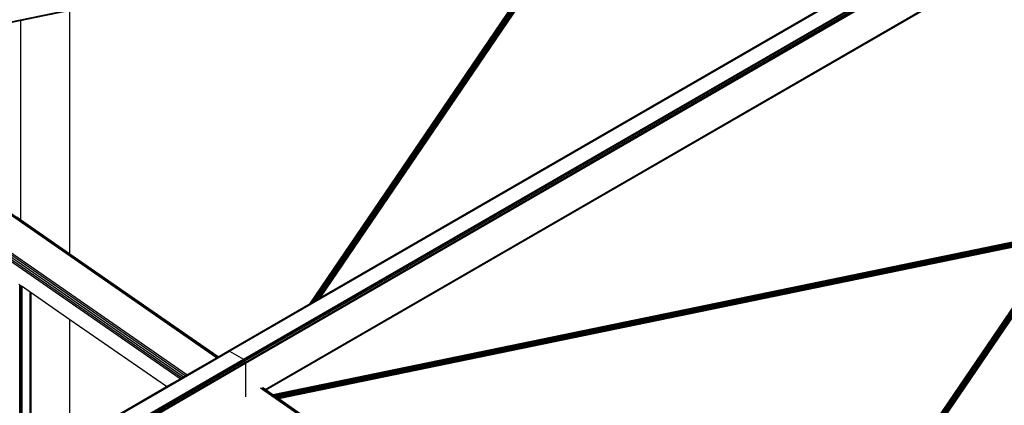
# Model space of a CAD drawing. Header units: millimetres. Extents: x 10 to 1250, y -62 to 528.
# Tile 659 of 909: x 605.985 to 608.254, y 513.518 to 514.406. Entities that reach past the tile are written whole.
import ezdxf

# ---------------------------------------------------------------- set-up
doc = ezdxf.new("R2010")
doc.units = ezdxf.units.MM
doc.header["$LTSCALE"] = 0.05

msp = doc.modelspace()

# ---------------------------------------------------------------- linework, layer by layer
at = {"color": 8}
for p, q in [((606.4664, 513.643), (609.1434, 515.1886)), ((606.4684, 513.6423), (609.1454, 515.1879)), ((606.5005, 513.6238), (609.1775, 515.1693)), ((606.5024, 513.6222), (609.1794, 515.1677)), ((606.5041, 513.6199), (609.1811, 515.1655)), ((606.5052, 513.6173), (609.1822, 515.1629)), ((606.5056, 513.6148), (609.1826, 515.1604)), ((606.5503, 513.5546), (609.1403, 515.0499)), ((606.5518, 513.5536), (609.1398, 515.0478)), ((605.4742, 514.3001), (607.28, 514.6724)), ((607.2795, 514.6717), (605.4749, 514.2997)), ((607.2791, 514.6711), (605.4754, 514.2993)), ((607.2787, 514.6706), (605.4759, 514.2989)), ((607.2785, 514.6702), (605.4763, 514.2987)), ((607.2782, 514.6699), (605.4766, 514.2985)), ((607.2781, 514.6697), (605.4768, 514.2983)), ((606.6543, 513.7521), (607.278, 514.6696)), ((606.6544, 513.7522), (607.278, 514.6696)), ((606.6547, 513.7524), (607.2828, 514.6763)), ((606.6552, 513.7527), (607.2838, 514.6772)), ((606.6559, 513.753), (607.2849, 514.6782)), ((606.6567, 513.7535), (607.2861, 514.6792)), ((606.6577, 513.7541), (607.2873, 514.6802)), ((606.6588, 513.7547), (607.2887, 514.6812)), ((606.6601, 513.7555), (607.2901, 514.6821)), ((606.6614, 513.7562), (607.2916, 514.6832)), ((606.6628, 513.757), (607.2922, 514.6827)), ((606.6643, 513.7579), (607.2927, 514.6823)), ((606.6658, 513.7587), (607.2933, 514.6817)), ((606.6673, 513.7596), (607.2938, 514.6811)), ((606.6687, 513.7605), (607.2942, 514.6805)), ((606.6702, 513.7613), (607.2947, 514.6798)), ((606.6716, 513.7621), (607.295, 514.6791)), ((606.6729, 513.7628), (607.2953, 514.6784)), ((606.6741, 513.7635), (607.2956, 514.6777)), ((606.6751, 513.7641), (607.2958, 514.677)), ((606.676, 513.7647), (607.2959, 514.6763)), ((606.6768, 513.7651), (607.2959, 514.6757)), ((606.6774, 513.7655), (607.2959, 514.6751)), ((606.6779, 513.7657), (607.2958, 514.6746)), ((606.6782, 513.7659), (607.2949, 514.6731)), ((606.6782, 513.7659), (608.1418, 514.6109)), ((606.5523, 513.5532), (608.2631, 514.5409)), ((606.1008, 514.4269), (605.9871, 514.4034)), ((606.1008, 513.866), (606.1008, 514.4269)), ((605.9871, 514.4034), (605.9784, 514.4016)), ((605.9871, 514.4034), (605.9871, 513.9448)), ((606.4385, 513.6275), (605.4343, 514.3232)), ((606.441, 513.629), (605.4374, 514.3243)), ((606.3619, 513.5833), (605.3599, 514.2775)), ((606.3662, 513.5858), (605.3626, 514.2811)), ((606.3698, 513.5879), (605.3656, 514.2836)), ((606.3544, 513.579), (605.3575, 514.2696)), ((606.3578, 513.5809), (605.3582, 514.2735)), ((605.9871, 513.9448), (605.9784, 513.9508)), ((606.1008, 513.866), (605.9871, 513.9448)), ((608.3929, 513.9183), (606.5686, 513.5419)), ((608.3946, 513.9186), (606.5687, 513.5418)), ((608.3951, 513.9185), (606.569, 513.5417)), ((608.3957, 513.9183), (606.5693, 513.5414)), ((608.3962, 513.918), (606.5697, 513.5411)), ((608.3968, 513.9177), (606.5702, 513.5408)), ((608.396, 513.917), (606.5708, 513.5404)), ((608.3946, 513.9161), (606.5715, 513.5399)), ((608.3932, 513.9152), (606.5722, 513.5394)), ((608.3919, 513.9142), (606.573, 513.5389)), ((608.3906, 513.9132), (606.5738, 513.5383)), ((608.3895, 513.9122), (606.5747, 513.5377)), ((607.7602, 512.9875), (608.389, 513.9118)), ((607.7609, 512.9879), (608.3901, 513.9127)), ((607.7617, 512.9884), (608.3913, 513.9137)), ((607.7627, 512.989), (608.3925, 513.9147)), ((607.7638, 512.9896), (608.3939, 513.9157)), ((607.765, 512.9903), (608.3953, 513.9166)), ((607.7664, 512.9911), (608.3968, 513.9177)), ((607.7678, 512.9919), (608.3974, 513.9173)), ((607.7693, 512.9928), (608.3979, 513.9168)), ((607.7707, 512.9936), (608.3985, 513.9162)), ((607.7722, 512.9945), (608.399, 513.9156)), ((607.7737, 512.9954), (608.3994, 513.915)), ((607.7752, 512.9962), (608.3999, 513.9143)), ((607.7766, 512.997), (608.4002, 513.9136)), ((607.7779, 512.9977), (608.4005, 513.9129)), ((607.779, 512.9984), (608.4008, 513.9122)), ((608.3885, 513.9112), (606.5755, 513.5371)), ((608.3876, 513.9103), (606.5764, 513.5365)), ((608.3868, 513.9094), (606.5772, 513.536)), ((608.3862, 513.9085), (606.578, 513.5354)), ((608.3857, 513.9077), (606.5788, 513.5349)), ((606.5795, 513.5344), (608.3852, 513.907)), ((608.3847, 513.9063), (606.5802, 513.5339)), ((608.3843, 513.9057), (606.5807, 513.5335)), ((608.3839, 513.9052), (606.5812, 513.5332)), ((608.3837, 513.9047), (606.5816, 513.5329)), ((608.3834, 513.9044), (606.5819, 513.5327)), ((608.3833, 513.9042), (606.5821, 513.5325)), ((608.3832, 513.9041), (606.5822, 513.5325)), ((607.7592, 512.987), (608.3832, 513.9041)), ((607.7594, 512.9871), (608.3832, 513.9041)), ((607.7597, 512.9873), (608.3881, 513.9108)), ((607.7801, 512.999), (608.401, 513.9115)), ((607.781, 512.9996), (608.4011, 513.9109)), ((607.7818, 513), (608.4011, 513.9102)), ((607.7824, 513.0004), (608.4011, 513.9097)), ((607.7828, 513.0006), (608.401, 513.9091)), ((607.7831, 513.0008), (608.4001, 513.9076)), ((606.4421, 513.6296), (606.1008, 513.866)), ((605.9855, 513.7947), (605.9827, 513.7966)), ((605.9855, 513.366), (605.9855, 513.7947)), ((605.9882, 513.7927), (605.9855, 513.7947)), ((605.9882, 513.3676), (605.9882, 513.7927)), ((605.9892, 513.7921), (605.9882, 513.7927)), ((605.9892, 513.3681), (605.9892, 513.7921)), ((605.9906, 513.7911), (605.9892, 513.7921)), ((605.9906, 513.3689), (605.9906, 513.7911)), ((606.0093, 513.7782), (605.9906, 513.7911)), ((606.0093, 513.3797), (606.0093, 513.7782)), ((606.011, 513.777), (606.0093, 513.7782)), ((606.011, 513.3807), (606.011, 513.777)), ((606.1008, 513.7148), (606.011, 513.777)), ((606.6552, 513.7527), (606.6559, 513.753)), ((606.6559, 513.753), (606.6567, 513.7535)), ((606.6567, 513.7535), (606.6577, 513.7541)), ((606.6577, 513.7541), (606.6588, 513.7547)), ((606.6588, 513.7547), (606.6601, 513.7555)), ((606.6601, 513.7555), (606.6614, 513.7562)), ((606.6614, 513.7562), (606.6628, 513.757)), ((606.6628, 513.757), (606.6643, 513.7579)), ((606.6643, 513.7579), (606.6658, 513.7587)), ((606.6658, 513.7587), (606.6673, 513.7596)), ((606.6673, 513.7596), (606.6687, 513.7605)), ((606.6687, 513.7605), (606.6702, 513.7613)), ((606.6702, 513.7613), (606.6716, 513.7621)), ((606.6716, 513.7621), (606.6729, 513.7628)), ((606.6729, 513.7628), (606.6741, 513.7635)), ((606.6741, 513.7635), (606.6751, 513.7641)), ((606.6751, 513.7641), (606.676, 513.7647)), ((606.676, 513.7647), (606.6768, 513.7651)), ((606.6768, 513.7651), (606.6774, 513.7655)), ((606.6774, 513.7655), (606.6779, 513.7657)), ((606.6782, 513.7659), (606.6779, 513.7657)), ((606.4647, 513.6427), (606.6543, 513.7521)), ((606.6543, 513.7521), (606.6544, 513.7522)), ((606.6544, 513.7522), (606.6547, 513.7524)), ((606.6547, 513.7524), (606.6552, 513.7527)), ((606.1008, 513.4325), (606.1008, 513.7148)), ((606.323, 513.5608), (606.1008, 513.7148)), ((603.7618, 512.0815), (606.4664, 513.643)), ((603.7638, 512.0808), (606.4684, 513.6423)), ((606.4421, 513.6296), (606.4647, 513.6427)), ((606.4647, 513.6427), (606.4664, 513.643)), ((606.4664, 513.643), (606.4684, 513.6423)), ((606.4684, 513.6423), (606.5005, 513.6238)), ((603.7959, 512.0623), (606.5005, 513.6238)), ((603.7979, 512.0607), (606.5024, 513.6222)), ((603.7996, 512.0584), (606.5041, 513.6199)), ((603.8007, 512.0559), (606.5052, 513.6173)), ((606.3698, 513.5879), (606.4385, 513.6275)), ((606.4385, 513.6275), (606.441, 513.629)), ((606.441, 513.629), (606.4421, 513.6296)), ((606.5005, 513.6238), (606.5024, 513.6222)), ((606.5024, 513.6222), (606.5041, 513.6199)), ((606.5041, 513.6199), (606.5052, 513.6173)), ((606.5052, 513.6173), (606.5056, 513.6148)), ((603.8011, 512.0533), (606.5056, 513.6148)), ((606.5056, 513.6148), (606.5056, 513.5374)), ((606.323, 513.5608), (606.3544, 513.579)), ((606.3544, 513.579), (606.3578, 513.5809)), ((606.3578, 513.5809), (606.3619, 513.5833)), ((606.3619, 513.5833), (606.3662, 513.5858)), ((606.3662, 513.5858), (606.3698, 513.5879)), ((606.1008, 513.4325), (606.323, 513.5608)), ((607.5431, 512.8622), (606.54, 513.5572)), ((607.5457, 512.8637), (606.5431, 513.5583)), ((606.5503, 513.5546), (606.5457, 513.5578)), ((606.5518, 513.5536), (606.5503, 513.5546)), ((606.5523, 513.5532), (606.5518, 513.5536)), ((606.5686, 513.5419), (606.5523, 513.5532)), ((606.5687, 513.5418), (606.5686, 513.5419)), ((606.569, 513.5417), (606.5687, 513.5418)), ((606.5693, 513.5414), (606.569, 513.5417)), ((606.5697, 513.5411), (606.5693, 513.5414)), ((606.5702, 513.5408), (606.5697, 513.5411)), ((606.5708, 513.5404), (606.5702, 513.5408)), ((606.5715, 513.5399), (606.5708, 513.5404)), ((606.5722, 513.5394), (606.5715, 513.5399)), ((606.573, 513.5389), (606.5722, 513.5394)), ((606.5738, 513.5383), (606.573, 513.5389)), ((606.5747, 513.5377), (606.5738, 513.5383)), ((606.5755, 513.5371), (606.5747, 513.5377)), ((606.5764, 513.5365), (606.5755, 513.5371)), ((606.5772, 513.536), (606.5764, 513.5365)), ((606.578, 513.5354), (606.5772, 513.536)), ((606.5788, 513.5349), (606.578, 513.5354)), ((606.5795, 513.5344), (606.5788, 513.5349)), ((606.5802, 513.5339), (606.5795, 513.5344)), ((606.5807, 513.5335), (606.5802, 513.5339)), ((606.5812, 513.5332), (606.5807, 513.5335)), ((606.5816, 513.5329), (606.5812, 513.5332)), ((606.5819, 513.5327), (606.5816, 513.5329)), ((606.5821, 513.5325), (606.5819, 513.5327)), ((606.5822, 513.5325), (606.5821, 513.5325)), ((607.5467, 512.8643), (606.5822, 513.5325))]:
    msp.add_line(p, q, dxfattribs=at)

doc.saveas('drawing.dxf')
